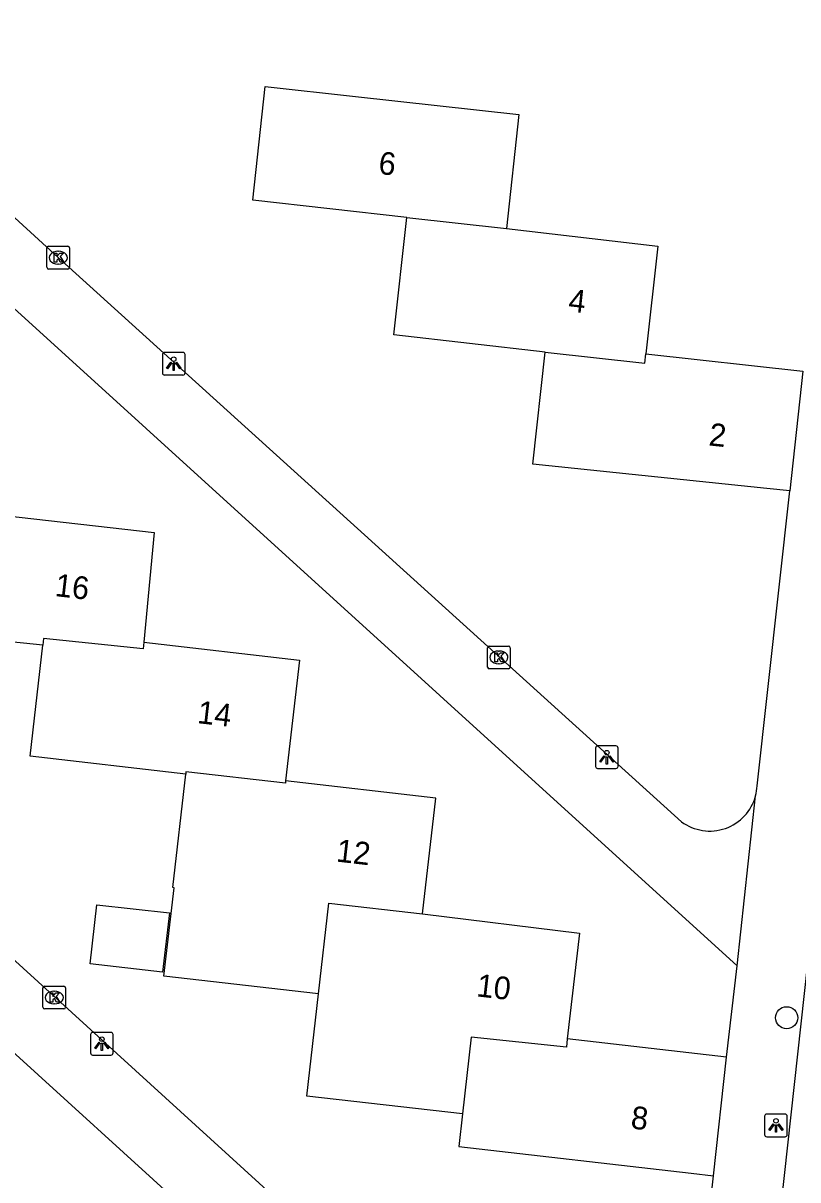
# Model space of a CAD drawing. Extents: x 162026 to 163499, y 387297 to 388169.
# Drawn here: x 162650.2 to 162684.3, y 387877.4 to 387928.4 of the extents above; entities that cross this region are included whole.
import ezdxf

# ---------------------------------------------------------------- set-up
doc = ezdxf.new("R2010")
doc.units = 0
for name, color, linetype in [('IMGEO_Boom', 7, 'Continuous'), ('IMGEO_Kolk', 7, 'Continuous'), ('IMGEO_Lichtpunt', 7, 'Continuous'), ('IMGEO_Pand', 7, 'Continuous'), ('IMGEO_Pand_nummerreeks', 7, 'Continuous'), ('IMGEO_Rijbaan_lokaal_open', 7, 'Continuous'), ('IMGEO_Voetpad_open', 7, 'Continuous')]:
    doc.layers.add(name, color=color, linetype=linetype)

msp = doc.modelspace()

# ---------------------------------------------------------------- linework, layer by layer
at = {"layer": 'IMGEO_Boom'}
msp.add_circle((162683.817, 387884.588), 0.489, dxfattribs=at)
at = {"layer": 'IMGEO_Kolk'}
for p, q in [((162651.211, 387917.667), (162651.211, 387918.519)), ((162651.286, 387918.593), (162652.138, 387918.593)), ((162652.212, 387918.519), (162652.212, 387917.667)), ((162651.699, 387918.373), (162651.724, 387918.373)), ((162652.138, 387917.593), (162651.286, 387917.593)), ((162651.722, 387917.813), (162651.697, 387917.813)), ((162670.633, 387900.047), (162670.633, 387900.899)), ((162670.708, 387900.973), (162671.56, 387900.973)), ((162671.121, 387900.753), (162671.146, 387900.753)), ((162671.634, 387900.899), (162671.634, 387900.047)), ((162671.144, 387900.193), (162671.119, 387900.193)), ((162671.56, 387899.973), (162670.708, 387899.973)), ((162651.035, 387885.054), (162651.035, 387885.906)), ((162651.11, 387885.98), (162651.962, 387885.98)), ((162652.036, 387885.906), (162652.036, 387885.054)), ((162651.523, 387885.76), (162651.548, 387885.76)), ((162651.962, 387884.98), (162651.11, 387884.98)), ((162651.546, 387885.2), (162651.521, 387885.2))]:
    msp.add_line(p, q, dxfattribs=at)
for points in [[(162651.211, 387917.667), (162651.211, 387918.519)], [(162651.286, 387918.593), (162652.138, 387918.593)], [(162652.212, 387918.519), (162652.212, 387917.667)], [(162651.532, 387918.293), (162651.655, 387918.293), (162651.655, 387918.142), (162651.785, 387918.293), (162651.949, 387918.293), (162651.803, 387918.142), (162651.956, 387917.893), (162651.804, 387917.893), (162651.719, 387918.057), (162651.655, 387917.99), (162651.655, 387917.893), (162651.532, 387917.893), (162651.532, 387918.293)], [(162652.138, 387917.593), (162651.286, 387917.593)], [(162670.633, 387900.047), (162670.633, 387900.899)], [(162670.708, 387900.973), (162671.56, 387900.973)], [(162670.954, 387900.673), (162671.077, 387900.673), (162671.077, 387900.522), (162671.207, 387900.673), (162671.371, 387900.673), (162671.225, 387900.522), (162671.378, 387900.273), (162671.226, 387900.273), (162671.141, 387900.437), (162671.077, 387900.37), (162671.077, 387900.273), (162670.954, 387900.273), (162670.954, 387900.673)], [(162671.634, 387900.899), (162671.634, 387900.047)], [(162671.56, 387899.973), (162670.708, 387899.973)], [(162651.035, 387885.054), (162651.035, 387885.906)], [(162651.11, 387885.98), (162651.962, 387885.98)], [(162652.036, 387885.906), (162652.036, 387885.054)], [(162651.356, 387885.68), (162651.479, 387885.68), (162651.479, 387885.529), (162651.609, 387885.68), (162651.773, 387885.68), (162651.627, 387885.529), (162651.78, 387885.28), (162651.628, 387885.28), (162651.543, 387885.444), (162651.479, 387885.377), (162651.479, 387885.28), (162651.356, 387885.28), (162651.356, 387885.68)], [(162651.962, 387884.98), (162651.11, 387884.98)]]:
    msp.add_lwpolyline(points, dxfattribs=at)
for centre, start, end in [((162651.288, 387918.517), 91.552, 178.448), ((162651.288, 387918.517), 91.552, 178.448), ((162652.136, 387918.517), 1.552, 88.448), ((162652.136, 387918.517), 1.552, 88.448), ((162651.288, 387917.669), 181.552, 268.448), ((162651.288, 387917.669), 181.552, 268.448), ((162652.136, 387917.669), 271.552, 358.448), ((162652.136, 387917.669), 271.552, 358.448), ((162670.71, 387900.897), 91.552, 178.448), ((162670.71, 387900.897), 91.552, 178.448), ((162671.558, 387900.897), 1.552, 88.448), ((162671.558, 387900.897), 1.552, 88.448), ((162670.71, 387900.049), 181.552, 268.448), ((162670.71, 387900.049), 181.552, 268.448), ((162671.558, 387900.049), 271.552, 358.448), ((162671.558, 387900.049), 271.552, 358.448), ((162651.112, 387885.904), 91.552, 178.448), ((162651.112, 387885.904), 91.552, 178.448), ((162651.96, 387885.904), 1.552, 88.448), ((162651.96, 387885.904), 1.552, 88.448), ((162651.112, 387885.056), 181.552, 268.448), ((162651.112, 387885.056), 181.552, 268.448), ((162651.96, 387885.056), 271.552, 358.448), ((162651.96, 387885.056), 271.552, 358.448)]:
    msp.add_arc(centre, 0.0765, start, end, dxfattribs=at)
for centre, major_axis, ratio, start_param, end_param in [((162651.698, 387918.093), (-0.387, 0.002), 0.722429, 4.712389, 7.853982), ((162651.723, 387918.093), (-0.39, 0.002), 0.717154, 1.570796, 4.712389), ((162671.12, 387900.473), (-0.387, 0.002), 0.722429, 4.712389, 7.853982), ((162671.145, 387900.473), (-0.39, 0.002), 0.717154, 1.570796, 4.712389), ((162651.522, 387885.48), (-0.387, 0.002), 0.722429, 4.712389, 7.853982), ((162651.547, 387885.48), (-0.39, 0.002), 0.717154, 1.570796, 4.712389)]:
    msp.add_ellipse(centre, major_axis=major_axis, ratio=ratio, start_param=start_param, end_param=end_param, dxfattribs=at)
at = {"layer": 'IMGEO_Lichtpunt'}
for p, q in [((162657.206, 387913.917), (162656.398, 387913.917)), ((162657.206, 387913.917), (162656.398, 387913.917)), ((162656.304, 387913.822), (162656.304, 387913.015)), ((162656.304, 387913.822), (162656.304, 387913.015)), ((162657.3, 387913.015), (162657.3, 387913.822)), ((162657.3, 387913.015), (162657.3, 387913.822)), ((162656.398, 387912.921), (162657.206, 387912.921)), ((162656.398, 387912.921), (162657.206, 387912.921)), ((162676.296, 387896.572), (162675.488, 387896.572)), ((162676.296, 387896.572), (162675.488, 387896.572)), ((162675.394, 387896.477), (162675.394, 387895.67)), ((162675.394, 387896.477), (162675.394, 387895.67)), ((162676.39, 387895.67), (162676.39, 387896.477)), ((162676.39, 387895.67), (162676.39, 387896.477)), ((162675.488, 387895.576), (162676.296, 387895.576)), ((162675.488, 387895.576), (162676.296, 387895.576)), ((162653.135, 387883.846), (162653.135, 387883.039)), ((162653.135, 387883.846), (162653.135, 387883.039)), ((162654.037, 387883.941), (162653.229, 387883.941)), ((162654.037, 387883.941), (162653.229, 387883.941)), ((162654.131, 387883.039), (162654.131, 387883.846)), ((162654.131, 387883.039), (162654.131, 387883.846)), ((162653.229, 387882.945), (162654.037, 387882.945)), ((162653.229, 387882.945), (162654.037, 387882.945)), ((162682.849, 387880.245), (162682.849, 387879.438)), ((162682.849, 387880.245), (162682.849, 387879.438)), ((162683.751, 387880.34), (162682.943, 387880.34)), ((162683.751, 387880.34), (162682.943, 387880.34)), ((162683.845, 387879.438), (162683.845, 387880.245)), ((162683.845, 387879.438), (162683.845, 387880.245)), ((162682.943, 387879.344), (162683.751, 387879.344)), ((162682.943, 387879.344), (162683.751, 387879.344))]:
    msp.add_line(p, q, dxfattribs=at)
for points in [[(162656.678, 387913.486), (162656.717, 387913.458), (162656.529, 387913.196), (162656.491, 387913.223), (162656.678, 387913.486)], [(162656.78, 387913.438), (162656.827, 387913.438), (162656.827, 387913.116), (162656.78, 387913.116), (162656.78, 387913.438)], [(162656.89, 387913.458), (162656.928, 387913.485), (162657.115, 387913.223), (162657.076, 387913.195), (162656.89, 387913.458)], [(162675.768, 387896.141), (162675.807, 387896.113), (162675.619, 387895.851), (162675.581, 387895.878), (162675.768, 387896.141)], [(162675.87, 387896.093), (162675.917, 387896.093), (162675.917, 387895.771), (162675.87, 387895.771), (162675.87, 387896.093)], [(162675.98, 387896.113), (162676.018, 387896.14), (162676.205, 387895.878), (162676.166, 387895.85), (162675.98, 387896.113)], [(162653.509, 387883.51), (162653.548, 387883.482), (162653.36, 387883.22), (162653.322, 387883.247), (162653.509, 387883.51)], [(162653.611, 387883.462), (162653.658, 387883.462), (162653.658, 387883.14), (162653.611, 387883.14), (162653.611, 387883.462)], [(162653.721, 387883.482), (162653.759, 387883.509), (162653.946, 387883.247), (162653.907, 387883.219), (162653.721, 387883.482)], [(162683.223, 387879.909), (162683.262, 387879.881), (162683.074, 387879.619), (162683.036, 387879.646), (162683.223, 387879.909)], [(162683.325, 387879.861), (162683.372, 387879.861), (162683.372, 387879.539), (162683.325, 387879.539), (162683.325, 387879.861)], [(162683.435, 387879.881), (162683.473, 387879.908), (162683.66, 387879.646), (162683.621, 387879.618), (162683.435, 387879.881)]]:
    msp.add_lwpolyline(points, dxfattribs=at)
for centre in [(162656.803, 387913.62), (162675.893, 387896.275), (162653.634, 387883.644), (162683.348, 387880.043)]:
    msp.add_circle(centre, 0.0994, dxfattribs=at)
for centre, start, end in [((162656.398, 387913.822), 90, 180), ((162656.398, 387913.822), 90, 180), ((162657.206, 387913.822), 0, 90), ((162657.206, 387913.822), 0, 90), ((162656.398, 387913.015), 180, 270), ((162656.398, 387913.015), 180, 270), ((162657.206, 387913.015), 270, 0), ((162657.206, 387913.015), 270, 360), ((162675.488, 387896.477), 90, 180), ((162675.488, 387896.477), 90, 180), ((162676.296, 387896.477), 0, 90), ((162676.296, 387896.477), 0, 90), ((162675.488, 387895.67), 180, 270), ((162675.488, 387895.67), 180, 270), ((162676.296, 387895.67), 270, 0), ((162676.296, 387895.67), 270, 360), ((162653.229, 387883.846), 90, 180), ((162653.229, 387883.846), 90, 180), ((162654.037, 387883.846), 0, 90), ((162654.037, 387883.846), 0, 90), ((162653.229, 387883.039), 180, 270), ((162653.229, 387883.039), 180, 270), ((162654.037, 387883.039), 270, 0), ((162654.037, 387883.039), 270, 360), ((162682.943, 387880.245), 90, 180), ((162682.943, 387880.245), 90, 180), ((162683.751, 387880.245), 0, 90), ((162683.751, 387880.245), 0, 90), ((162682.943, 387879.438), 180, 270), ((162682.943, 387879.438), 180, 270), ((162683.751, 387879.438), 270, 0), ((162683.751, 387879.438), 270, 360)]:
    msp.add_arc(centre, 0.0946, start, end, dxfattribs=at)
at = {"layer": 'IMGEO_Pand'}
for points in [[(162667.077, 387919.861), (162660.286, 387920.629), (162660.835, 387925.632), (162664.813, 387925.196), (162672.019, 387924.405), (162671.468, 387919.38)], [(162673.175, 387913.931), (162666.509, 387914.685), (162667.077, 387919.861)], [(162667.077, 387919.861), (162671.468, 387919.38)], [(162671.468, 387919.38), (162678.135, 387918.593), (162677.614, 387913.847)], [(162683.961, 387907.811), (162682.946, 387907.917), (162672.633, 387908.991), (162673.175, 387913.931)], [(162673.175, 387913.931), (162677.572, 387913.449), (162677.614, 387913.847)], [(162677.614, 387913.847), (162684.535, 387913.087)], [(162684.535, 387913.087), (162683.961, 387907.811)], [(162651.035, 387901.012), (162644.47, 387901.685), (162645.011, 387906.96)], [(162649.345, 387906.733), (162655.942, 387905.972), (162655.487, 387901.146)], [(162655.487, 387901.146), (162655.46, 387900.851), (162651.069, 387901.303), (162651.035, 387901.012)], [(162655.487, 387901.146), (162662.347, 387900.358), (162661.735, 387895.032)], [(162657.332, 387895.33), (162650.472, 387896.118), (162651.035, 387901.012)], [(162663.184, 387885.64), (162656.368, 387886.423), (162656.816, 387890.318), (162656.756, 387890.325), (162657.332, 387895.33)], [(162661.735, 387895.032), (162661.724, 387894.927), (162657.342, 387895.432), (162657.332, 387895.33)], [(162667.763, 387889.164), (162668.35, 387894.272), (162661.735, 387895.032)], [(162653.117, 387886.969), (162653.416, 387889.573), (162656.609, 387889.207), (162656.309, 387886.602), (162653.117, 387886.969)], [(162663.184, 387885.64), (162663.642, 387889.637), (162667.763, 387889.164)], [(162667.763, 387889.164), (162674.686, 387888.313), (162674.151, 387883.66)], [(162669.527, 387880.347), (162662.666, 387881.136), (162663.184, 387885.64)], [(162674.151, 387883.66), (162674.109, 387883.293), (162669.916, 387883.731), (162669.527, 387880.347)], [(162681.16, 387882.854), (162674.151, 387883.66)], [(162680.587, 387877.62), (162681.16, 387882.854)], [(162669.527, 387880.347), (162669.362, 387878.91), (162679.605, 387877.733), (162680.587, 387877.62)]]:
    msp.add_lwpolyline(points, dxfattribs=at)
at = {"layer": 'IMGEO_Rijbaan_lokaal_open'}
msp.add_lwpolyline([(162689.199, 387927.734), (162689.185, 387927.51), (162680.447, 387847.957)], dxfattribs=at)
at = {"layer": 'IMGEO_Voetpad_open'}
for points in [[(162640.412, 387928.431), (162651.712, 387918.093), (162679.185, 387893.23)], [(162642.465, 387922.472), (162681.637, 387886.878)], [(162682.516, 387894.807), (162683.961, 387907.811)], [(162637.767, 387898.053), (162675.754, 387863.457)], [(162681.637, 387886.878), (162682.448, 387894.369)], [(162638.914, 387892.764), (162648.355, 387884.31), (162678.309, 387857.067)], [(162681.16, 387882.854), (162681.637, 387886.878)], [(162679.089, 387864.322), (162680.587, 387877.62)]]:
    msp.add_lwpolyline(points, dxfattribs=at)
for centre, radius, start, end in [((162680.493, 387894.897), 2.025, 344.8917, 357.4588), ((162680.43, 387894.906), 2.088, 233.3892, 345.0955)]:
    msp.add_arc(centre, radius, start, end, dxfattribs=at)

# ---------------------------------------------------------------- texts
at = {"layer": 'IMGEO_Pand_nummerreeks'}
for s, rotation, p in [('6', 353.7391, (162665.796, 387921.788)), ('4', 353.7399, (162674.167, 387915.728)), ('2', 353.7397, (162680.358, 387909.821)), ('16', 353.4197, (162651.537, 387903.179)), ('14', 353.4472, (162657.812, 387897.578)), ('12', 353.4454, (162663.934, 387891.477)), ('10', 353.4396, (162670.119, 387885.535)), ('8', 353.4454, (162676.917, 387879.714))]:
    msp.add_text(s, height=1, rotation=rotation, dxfattribs=at).set_placement(p)

doc.saveas('drawing.dxf')
